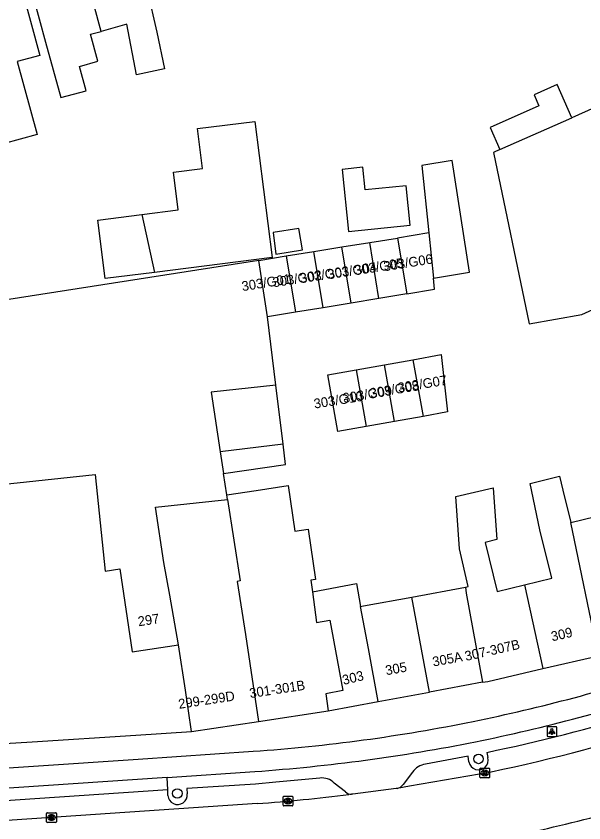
# Model space of a CAD drawing. Extents: x 163010 to 163853, y 382793 to 383982.
# Drawn here: x 163297.9 to 163356.6, y 383621.3 to 383704.6 of the extents above; entities that cross this region are included whole.
import ezdxf

# ---------------------------------------------------------------- set-up
doc = ezdxf.new("R2010")
doc.units = 0
for name, color, linetype in [('IMGEO_Boom', 7, 'Continuous'), ('IMGEO_Fietspad_open', 7, 'Continuous'), ('IMGEO_Kolk', 7, 'Continuous'), ('IMGEO_Lichtpunt', 7, 'Continuous'), ('IMGEO_Pand', 7, 'Continuous'), ('IMGEO_Pand_nummerreeks', 7, 'Continuous'), ('IMGEO_Parkeervlak_open', 7, 'Continuous'), ('IMGEO_Rijbaan_lokaal_gesloten', 7, 'Continuous'), ('IMGEO_Voetpad_open', 7, 'Continuous')]:
    doc.layers.add(name, color=color, linetype=linetype)

msp = doc.modelspace()

# ---------------------------------------------------------------- linework, layer by layer
at = {"layer": 'IMGEO_Boom'}
for centre in [(163345.681, 383627.929), (163314.546, 383624.365)]:
    msp.add_circle(centre, 0.489, dxfattribs=at)
at = {"layer": 'IMGEO_Fietspad_open'}
for points in [[(163248.373, 383623.754), (163299.688, 383627.197), (163310.507, 383627.923), (163322.386, 383628.72)], [(163313.502, 383626.017), (163281.759, 383623.874)], [(163313.502, 383626.017), (163322.557, 383626.629)]]:
    msp.add_lwpolyline(points, dxfattribs=at)
for centre, radius, start, end in [((163307.878, 383814.263), 186.216, 281.53486, 288.13482), ((163307.256, 383816.661), 190.803, 281.51913, 288.10425), ((163310.315, 383802.759), 174.457, 273.96756, 281.5063), ((163309.315, 383811.068), 184.914, 274.10663, 281.23998), ((163313.351, 383792.85), 179.834, 282.52936, 289.29543)]:
    msp.add_arc(centre, radius, start, end, dxfattribs=at)
at = {"layer": 'IMGEO_Kolk'}
for p, q in [((163345.825, 383626.052), (163345.825, 383626.904)), ((163345.9, 383626.978), (163346.752, 383626.978)), ((163346.313, 383626.758), (163346.338, 383626.758)), ((163346.826, 383626.904), (163346.826, 383626.052)), ((163346.752, 383625.978), (163345.9, 383625.978)), ((163346.336, 383626.198), (163346.311, 383626.198)), ((163325.484, 383623.157), (163325.484, 383624.009)), ((163325.559, 383624.083), (163326.411, 383624.083)), ((163325.972, 383623.863), (163325.997, 383623.863)), ((163326.485, 383624.009), (163326.485, 383623.157)), ((163326.411, 383623.083), (163325.559, 383623.083)), ((163325.995, 383623.303), (163325.97, 383623.303)), ((163301.041, 383621.45), (163301.041, 383622.302)), ((163301.116, 383622.376), (163301.968, 383622.376)), ((163301.529, 383622.156), (163301.554, 383622.156)), ((163302.042, 383622.302), (163302.042, 383621.45)), ((163301.968, 383621.376), (163301.116, 383621.376)), ((163301.552, 383621.596), (163301.527, 383621.596))]:
    msp.add_line(p, q, dxfattribs=at)
for points in [[(163345.825, 383626.052), (163345.825, 383626.904)], [(163345.9, 383626.978), (163346.752, 383626.978)], [(163346.826, 383626.904), (163346.826, 383626.052)], [(163346.752, 383625.978), (163345.9, 383625.978)], [(163346.146, 383626.678), (163346.269, 383626.678), (163346.269, 383626.527), (163346.399, 383626.678), (163346.563, 383626.678), (163346.417, 383626.527), (163346.57, 383626.278), (163346.418, 383626.278), (163346.333, 383626.442), (163346.269, 383626.375), (163346.269, 383626.278), (163346.146, 383626.278), (163346.146, 383626.678)], [(163325.484, 383623.157), (163325.484, 383624.009)], [(163325.559, 383624.083), (163326.411, 383624.083)], [(163325.805, 383623.783), (163325.928, 383623.783), (163325.928, 383623.632), (163326.058, 383623.783), (163326.222, 383623.783), (163326.076, 383623.632), (163326.229, 383623.383), (163326.077, 383623.383), (163325.992, 383623.547), (163325.928, 383623.48), (163325.928, 383623.383), (163325.805, 383623.383), (163325.805, 383623.783)], [(163326.485, 383624.009), (163326.485, 383623.157)], [(163326.411, 383623.083), (163325.559, 383623.083)], [(163301.041, 383621.45), (163301.041, 383622.302)], [(163301.116, 383622.376), (163301.968, 383622.376)], [(163301.362, 383622.076), (163301.485, 383622.076), (163301.485, 383621.925), (163301.615, 383622.076), (163301.779, 383622.076), (163301.633, 383621.925), (163301.786, 383621.676), (163301.634, 383621.676), (163301.549, 383621.84), (163301.485, 383621.773), (163301.485, 383621.676), (163301.362, 383621.676), (163301.362, 383622.076)], [(163302.042, 383622.302), (163302.042, 383621.45)], [(163301.968, 383621.376), (163301.116, 383621.376)]]:
    msp.add_lwpolyline(points, dxfattribs=at)
for centre, start, end in [((163345.902, 383626.902), 91.55205, 178.44795), ((163345.902, 383626.902), 91.55205, 178.44795), ((163346.75, 383626.902), 1.55205, 88.44795), ((163346.75, 383626.902), 1.55205, 88.44795), ((163345.902, 383626.054), 181.55205, 268.44795), ((163345.902, 383626.054), 181.55205, 268.44795), ((163346.75, 383626.054), 271.55205, 358.44795), ((163346.75, 383626.054), 271.55205, 358.44795), ((163325.561, 383624.007), 91.55205, 178.44795), ((163325.561, 383624.007), 91.55205, 178.44795), ((163326.409, 383624.007), 1.55205, 88.44795), ((163326.409, 383624.007), 1.55205, 88.44795), ((163325.561, 383623.159), 181.55205, 268.44795), ((163325.561, 383623.159), 181.55205, 268.44795), ((163326.409, 383623.159), 271.55205, 358.44795), ((163326.409, 383623.159), 271.55205, 358.44795), ((163301.118, 383622.3), 91.55205, 178.44795), ((163301.118, 383622.3), 91.55205, 178.44795), ((163301.966, 383622.3), 1.55205, 88.44795), ((163301.966, 383622.3), 1.55205, 88.44795), ((163301.118, 383621.452), 181.55205, 268.44795), ((163301.118, 383621.452), 181.55205, 268.44795), ((163301.966, 383621.452), 271.55205, 358.44795), ((163301.966, 383621.452), 271.55205, 358.44795)]:
    msp.add_arc(centre, 0.0765, start, end, dxfattribs=at)
for centre, major_axis, ratio, start_param, end_param in [((163346.312, 383626.478), (-0.387, 0.002), 0.722429, 4.712389, 7.853982), ((163346.337, 383626.478), (-0.39, 0.002), 0.717154, 1.570796, 4.712389), ((163325.971, 383623.583), (-0.387, 0.002), 0.722429, 4.712389, 7.853982), ((163325.996, 383623.583), (-0.39, 0.002), 0.717154, 1.570796, 4.712389), ((163301.528, 383621.876), (-0.387, 0.002), 0.722429, 4.712389, 7.853982), ((163301.553, 383621.876), (-0.39, 0.002), 0.717154, 1.570796, 4.712389)]:
    msp.add_ellipse(centre, major_axis=major_axis, ratio=ratio, start_param=start_param, end_param=end_param, dxfattribs=at)
at = {"layer": 'IMGEO_Lichtpunt'}
for p, q in [((163352.758, 383631.164), (163352.758, 383630.357)), ((163352.758, 383631.164), (163352.758, 383630.357)), ((163353.66, 383631.259), (163352.852, 383631.259)), ((163353.66, 383631.259), (163352.852, 383631.259)), ((163353.754, 383630.357), (163353.754, 383631.164)), ((163353.754, 383630.357), (163353.754, 383631.164)), ((163352.852, 383630.263), (163353.66, 383630.263)), ((163352.852, 383630.263), (163353.66, 383630.263))]:
    msp.add_line(p, q, dxfattribs=at)
for points in [[(163353.132, 383630.828), (163353.171, 383630.8), (163352.983, 383630.538), (163352.945, 383630.565), (163353.132, 383630.828)], [(163353.234, 383630.78), (163353.281, 383630.78), (163353.281, 383630.458), (163353.234, 383630.458), (163353.234, 383630.78)], [(163353.344, 383630.8), (163353.382, 383630.827), (163353.569, 383630.565), (163353.53, 383630.537), (163353.344, 383630.8)]]:
    msp.add_lwpolyline(points, dxfattribs=at)
msp.add_circle((163353.257, 383630.962), 0.0994, dxfattribs=at)
for centre, start, end in [((163352.852, 383631.164), 90, 180), ((163352.852, 383631.164), 90, 180), ((163353.66, 383631.164), 0, 90), ((163353.66, 383631.164), 0, 90), ((163352.852, 383630.357), 180, 270), ((163352.852, 383630.357), 180, 270), ((163353.66, 383630.357), 270, 0), ((163353.66, 383630.357), 270, 360)]:
    msp.add_arc(centre, 0.0946, start, end, dxfattribs=at)
at = {"layer": 'IMGEO_Pand'}
for points in [[(163304.623, 383710.682), (163305.826, 383711.01), (163306.157, 383711.591), (163307.833, 383712.048), (163308.435, 383711.704), (163310.287, 383712.209), (163311.412, 383707.338), (163312.424, 383702.96), (163313.222, 383699.179), (163310.341, 383698.571), (163309.338, 383703.788), (163306.665, 383703.058)], [(163304.623, 383710.682), (163303.503, 383710.376), (163302.948, 383710.693), (163301.195, 383710.215), (163300.904, 383709.705), (163298.953, 383709.173), (163300.27, 383704.35), (163300.923, 383701.956), (163302.49, 383696.213), (163305.111, 383696.932), (163304.425, 383699.444), (163306.326, 383699.963), (163305.563, 383702.757), (163306.665, 383703.058)], [(163306.665, 383703.058), (163304.623, 383710.682)], [(163292.215, 383707.317), (163298.071, 383708.915), (163299.387, 383704.092), (163300.349, 383700.568), (163298.001, 383699.927), (163300.056, 383692.4), (163296.547, 383691.442)], [(163355.302, 383694.14), (163353.79, 383697.556), (163351.414, 383696.504), (163351.915, 383695.372), (163346.868, 383693.138), (163347.88, 383690.853)], [(163362.749, 383692.144), (163360.772, 383696.562), (163355.302, 383694.14)], [(163310.889, 383684.147), (163314.645, 383684.622), (163314.151, 383688.53), (163317.161, 383688.91), (163316.643, 383693.011), (163322.559, 383693.759), (163324.335, 383679.709), (163312.188, 383678.174)], [(163347.88, 383690.853), (163355.302, 383694.14)], [(163347.88, 383690.853), (163347.227, 383690.564), (163350.923, 383672.865), (163356.341, 383673.807), (163368.479, 383679.336), (163364.227, 383688.841)], [(163341.012, 383677.572), (163344.728, 383678.186), (163342.96, 383689.714), (163339.807, 383689.207), (163340.529, 383682.238)], [(163331.574, 383688.799), (163332.239, 383682.377), (163338.62, 383683.038), (163338.198, 383687.12), (163333.963, 383686.682), (163333.721, 383689.021), (163331.574, 383688.799)], [(163312.188, 383678.174), (163307.103, 383677.531), (163306.339, 383683.572), (163310.889, 383684.147)], [(163310.889, 383684.147), (163312.188, 383678.174)], [(163324.441, 383682.277), (163324.722, 383680.05), (163327.482, 383680.495), (163327.117, 383682.708), (163324.441, 383682.277)], [(163340.529, 383682.238), (163337.303, 383681.719)], [(163340.529, 383682.238), (163341.012, 383677.572)], [(163331.548, 383680.793), (163334.426, 383681.256)], [(163334.426, 383681.256), (163337.303, 383681.719)], [(163335.38, 383675.475), (163334.426, 383681.256)], [(163337.303, 383681.719), (163338.256, 383675.949)], [(163325.793, 383679.867), (163328.671, 383680.33)], [(163328.671, 383680.33), (163331.548, 383680.793)], [(163329.629, 383674.525), (163328.671, 383680.33)], [(163332.504, 383675), (163331.548, 383680.793)], [(163322.957, 383679.41), (163290.695, 383674.384), (163293.763, 383656.003), (163306.041, 383657.298), (163306.569, 383652.292), (163307.094, 383647.319), (163308.597, 383647.545), (163309.891, 383638.974), (163314.672, 383639.695)], [(163322.957, 383679.41), (163325.793, 383679.867)], [(163323.878, 383673.576), (163322.957, 383679.41)], [(163325.793, 383679.867), (163326.754, 383674.051)], [(163338.256, 383675.949), (163341.131, 383676.424), (163341.012, 383677.572)], [(163338.256, 383675.949), (163335.38, 383675.475)], [(163335.38, 383675.475), (163332.504, 383675)], [(163329.629, 383674.525), (163326.754, 383674.051)], [(163332.504, 383675), (163329.629, 383674.525)], [(163326.754, 383674.051), (163323.878, 383673.576)], [(163324.731, 383666.534), (163323.878, 383673.576)], [(163338.894, 383669.151), (163341.828, 383669.676), (163342.454, 383663.755), (163339.94, 383663.305)], [(163333.027, 383668.101), (163335.961, 383668.626)], [(163335.961, 383668.626), (163338.894, 383669.151)], [(163337.007, 383662.78), (163335.961, 383668.626)], [(163338.894, 383669.151), (163339.94, 383663.305)], [(163334.073, 383662.255), (163331.139, 383661.73), (163330.093, 383667.576), (163333.027, 383668.101)], [(163333.027, 383668.101), (163334.073, 383662.255)], [(163324.731, 383666.534), (163318.041, 383665.816), (163318.987, 383659.657)], [(163325.472, 383660.415), (163324.731, 383666.534)], [(163337.007, 383662.78), (163334.073, 383662.255)], [(163339.94, 383663.305), (163337.007, 383662.78)], [(163325.472, 383660.415), (163318.987, 383659.657)], [(163319.332, 383657.413), (163325.724, 383658.34), (163325.472, 383660.415)], [(163318.987, 383659.657), (163319.332, 383657.413)], [(163319.671, 383655.203), (163319.332, 383657.413)], [(163350.432, 383645.913), (163353.241, 383646.599), (163352.027, 383651.575), (163351.001, 383656.362), (163354.04, 383657.131), (163354.391, 383655.691), (163355.206, 383652.351)], [(163319.671, 383655.203), (163322.682, 383655.658), (163325.992, 383656.158), (163326.701, 383651.462), (163328.056, 383651.667), (163328.841, 383646.472), (163328.344, 383646.379), (163328.5, 383645.187)], [(163344.324, 383645.677), (163344.602, 383645.729), (163343.704, 383649.634), (163343.321, 383655.027), (163347.179, 383655.914), (163347.558, 383650.575), (163346.377, 383650.286), (163347.612, 383645.225), (163350.432, 383645.913)], [(163319.746, 383654.714), (163319.671, 383655.203)], [(163314.672, 383639.695), (163313.766, 383644.839), (163313.144, 383648.216), (163312.287, 383653.943), (163319.746, 383654.714)], [(163319.746, 383654.714), (163321.035, 383646.316), (163320.717, 383646.268), (163321.6, 383640.789), (163322.919, 383631.791)], [(163355.206, 383652.351), (163357.771, 383652.977), (163358.352, 383650.596), (163360.378, 383651.09), (163361.068, 383648.263), (163362.584, 383648.633), (163363.51, 383645.24), (163363.857, 383643.973), (163364.335, 383642.226), (163364.83, 383640.415)], [(163358.082, 383638.578), (163355.206, 383652.351)], [(163328.5, 383645.187), (163333.051, 383646.037), (163333.49, 383643.668)], [(163350.432, 383645.913), (163352.32, 383637.251)], [(163328.5, 383645.187), (163328.913, 383642.033), (163330.292, 383642.274), (163331.65, 383635), (163329.891, 383634.668), (163330.14, 383632.885)], [(163338.782, 383644.65), (163344.324, 383645.677)], [(163344.324, 383645.677), (163344.388, 383645.061), (163346.094, 383635.841)], [(163333.49, 383643.668), (163333.786, 383643.723), (163338.782, 383644.65)], [(163340.602, 383634.824), (163338.782, 383644.65)], [(163335.311, 383633.844), (163334.292, 383639.334), (163333.49, 383643.668)], [(163316.025, 383630.746), (163315.374, 383635.044), (163314.672, 383639.695)], [(163352.32, 383637.251), (163358.082, 383638.578)], [(163346.094, 383635.841), (163346.63, 383635.94), (163352.32, 383637.251)], [(163346.094, 383635.841), (163340.602, 383634.824)], [(163335.311, 383633.844), (163339.083, 383634.543), (163340.602, 383634.824)], [(163330.14, 383632.885), (163335.311, 383633.844)], [(163322.919, 383631.791), (163330.14, 383632.885)], [(163316.025, 383630.746), (163322.919, 383631.791)]]:
    msp.add_lwpolyline(points, dxfattribs=at)
at = {"layer": 'IMGEO_Parkeervlak_open'}
for points in [[(163346.536, 383628.608), (163346.651, 383628.062)], [(163344.687, 383627.624), (163344.595, 383628.23), (163340.195, 383627.383)], [(163329.289, 383625.948), (163324.721, 383625.515), (163322.611, 383625.342), (163315.515, 383624.862), (163315.562, 383624.329)], [(163338.868, 383626.564), (163337.872, 383625.281)], [(163331.932, 383624.521), (163330.76, 383625.441)], [(163313.579, 383624.152), (163313.573, 383624.724)]]:
    msp.add_lwpolyline(points, dxfattribs=at)
for centre, radius, start, end in [((163307.319, 383816.196), 191.643, 281.80802, 286.72741), ((163345.676, 383627.809), 1.007, 190.61722, 14.52687), ((163340.374, 383625.608), 1.784, 95.76597, 147.59828), ((163329.507, 383624.193), 1.769, 44.89188, 97.07372), ((163337.038, 383625.896), 1.036, 283.3045, 323.6308), ((163314.572, 383624.219), 0.996, 183.84313, 6.35812), ((163332.513, 383625.09), 0.813, 224.41205, 271.19441), ((163299.977, 383842.201), 229.694, 282.22014, 287.03833)]:
    msp.add_arc(centre, radius, start, end, dxfattribs=at)
at = {"layer": 'IMGEO_Rijbaan_lokaal_gesloten'}
for points in [[(163345.766, 383626.362), (163338.537, 383625.114), (163337.276, 383624.887)], [(163332.53, 383624.277), (163332.278, 383624.25)], [(163337.276, 383624.887), (163337.175, 383624.869), (163332.67, 383624.292), (163332.53, 383624.277)], [(163322.79, 383623.318), (163248.816, 383618.307)]]:
    msp.add_lwpolyline(points, dxfattribs=at)
for centre, radius, start, end in [((163309.048, 383808.167), 185.476, 281.41819, 287.50768), ((163313.049, 383792.858), 176.632, 282.58799, 289.26685), ((163307.781, 383824.873), 202.113, 274.25869, 276.96157)]:
    msp.add_arc(centre, radius, start, end, dxfattribs=at)
at = {"layer": 'IMGEO_Voetpad_open'}
for points in [[(163296.71, 383629.522), (163299.544, 383629.701), (163310.254, 383630.377), (163316.025, 383630.746)], [(163313.573, 383624.724), (163313.502, 383626.017)], [(163313.573, 383624.724), (163297.802, 383623.67), (163291.811, 383623.27), (163281.82, 383622.602)]]:
    msp.add_lwpolyline(points, dxfattribs=at)

# ---------------------------------------------------------------- texts
at = {"layer": 'IMGEO_Pand_nummerreeks'}
for s, rotation, p in [('303/G06', 9.13295, (163335.941, 383678.28)), ('303/G04', 9.13409, (163330.166, 383677.452)), ('303/G05', 9.13409, (163332.931, 383677.866)), ('303/G02', 9.13409, (163324.487, 383676.623)), ('303/G03', 9.13409, (163327.295, 383677.038)), ('303/G01', 9.13409, (163321.281, 383676.227)), ('303/G08', 9.13409, (163334.531, 383665.188)), ('303/G07', 9.13409, (163337.415, 383665.758)), ('303/G09', 9.13409, (163331.728, 383664.687)), ('303/G10', 9.13409, (163328.732, 383664.103)), ('297', 8.56572, (163310.542, 383641.622)), ('309', 12.96603, (163353.292, 383640.063)), ('307-307B', 12.76051, (163344.376, 383638.036)), ('305A', 10.4911, (163341.013, 383637.463)), ('305', 10.49086, (163336.145, 383636.562)), ('303', 13.6364, (163331.729, 383635.568)), ('301-301B', 8.62301, (163322.072, 383634.211)), ('299-299D', 8.57907, (163314.733, 383633.099))]:
    msp.add_text(s, height=1, rotation=rotation, dxfattribs=at).set_placement(p)

doc.saveas('drawing.dxf')
